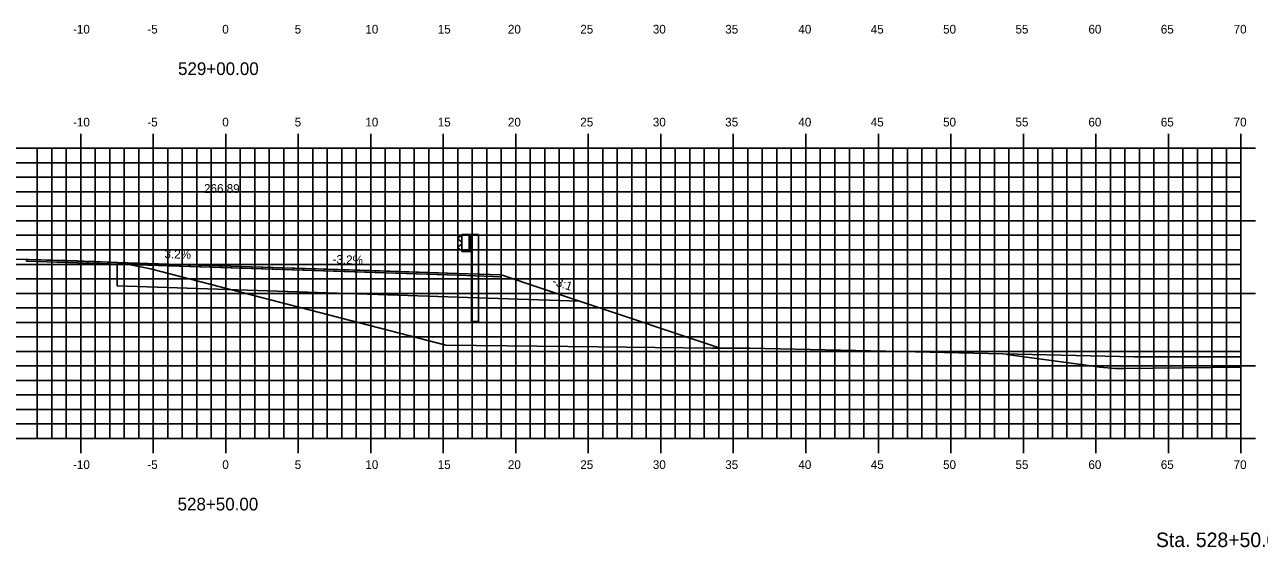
# Model space of a CAD drawing. Extents: x 1170543 to 1177585, y 609599 to 610623.
# Drawn here: x 1176378.3 to 1176463.4, y 610270.3 to 610306.3 of the extents above; entities that cross this region are included whole.
import ezdxf

# ---------------------------------------------------------------- set-up
doc = ezdxf.new("R2010")
doc.units = 0
for name, color, linetype in [('ANNOTATION', 7, 'Continuous'), ('D_Guardrail_Beam_Rt', 7, 'Continuous'), ('D_Roadway_Centerline', 7, 'Continuous'), ('D_Roadway_Centerline_Text', 7, 'Continuous'), ('D_Roadway_Edge_Pavement', 7, 'Continuous'), ('D_Roadway_Edge_TW', 7, 'Continuous'), ('D_Roadway_SubGrade', 7, 'Continuous'), ('H_V ANNOTATION', 7, 'Continuous'), ('MAJOR', 7, 'Continuous'), ('MINOR', 7, 'Continuous'), ('S_Roadway_Centerline', 7, 'Continuous')]:
    doc.layers.add(name, color=color, linetype=linetype)

msp = doc.modelspace()

# ---------------------------------------------------------------- linework, layer by layer
at = {"layer": 'D_Guardrail_Beam_Rt'}
for p, q in [((1176408.322, 610291.753), (1176408.179, 610291.653)), ((1176408.179, 610291.51), (1176408.374, 610291.374)), ((1176408.374, 610291.175), (1176408.179, 610291.039)), ((1176408.412, 610291.774), (1176408.338, 610291.76)), ((1176408.408, 610291.31), (1176408.408, 610291.239)), ((1176408.412, 610291.858), (1176409.1, 610291.858)), ((1176408.412, 610290.691), (1176408.412, 610291.858)), ((1176408.933, 610291.858), (1176408.933, 610290.691)), ((1176409.037, 610291.858), (1176409.037, 610290.691)), ((1176409.1, 610291.858), (1176409.571, 610291.858)), ((1176409.1, 610291.858), (1176409.1, 610290.691)), ((1176409.571, 610291.858), (1176409.571, 610285.858)), ((1176408.179, 610290.896), (1176408.322, 610290.796)), ((1176408.338, 610290.789), (1176408.412, 610290.774)), ((1176409.1, 610290.691), (1176408.412, 610290.691)), ((1176409.079, 610285.858), (1176409.079, 610290.691)), ((1176409.079, 610285.858), (1176409.571, 610285.858))]:
    msp.add_line(p, q, dxfattribs=at)
for centre, major_axis, start_param, end_param in [((1176408.229, 610291.582), (-0.0877, 0), 5.323254, 7.243116), ((1176408.346, 610291.719), (-0.0417, 0), 4.907132, 5.323254), ((1176408.329, 610291.31), (0.0789, 0), 0, 0.959931), ((1176408.329, 610291.239), (0.0789, 0), 5.323254, 6.283185), ((1176408.229, 610290.967), (-0.0877, 0), 5.323254, 7.243116), ((1176408.346, 610290.83), (-0.0417, 0), 0.959931, 1.376053)]:
    msp.add_ellipse(centre, major_axis=major_axis, ratio=0.995501, start_param=start_param, end_param=end_param, dxfattribs=at)
at = {"layer": 'D_Roadway_Centerline'}
msp.add_lwpolyline([(1176378.407, 610290.138), (1176383.049, 610289.987), (1176384.654, 610289.936), (1176388.107, 610289.823), (1176393.183, 610289.66), (1176402.132, 610289.37), (1176408.142, 610289.172), (1176408.142, 610289.172), (1176411.123, 610289.074), (1176416.543, 610287.267), (1176426.244, 610284.033)], dxfattribs=at)
at = {"layer": 'D_Roadway_Edge_Pavement'}
msp.add_lwpolyline([(1176446.012, 610283.584), (1176451.797, 610282.801), (1176451.851, 610282.801), (1176452.094, 610282.761), (1176452.101, 610282.76), (1176452.391, 610282.72), (1176452.668, 610282.688), (1176452.688, 610282.685), (1176452.96, 610282.66), (1176453.48, 610282.63), (1176453.51, 610282.629), (1176453.54, 610282.628), (1176454.047, 610282.623), (1176462.141, 610282.723)], dxfattribs=at)
at = {"layer": 'D_Roadway_Edge_TW'}
msp.add_lwpolyline([(1176378.407, 610290.138), (1176384.654, 610289.936), (1176408.142, 610289.172), (1176408.142, 610289.047), (1176378.407, 610290.013), (1176378.407, 610290.138)], dxfattribs=at)
msp.add_lwpolyline([(1176378.407, 610290.138), (1176384.654, 610289.936), (1176408.142, 610289.172), (1176408.142, 610289.047), (1176378.407, 610290.013), (1176378.407, 610290.138)], dxfattribs=at)
msp.add_lwpolyline([(1176378.407, 610290.138), (1176384.654, 610289.936), (1176408.142, 610289.172), (1176411.123, 610289.074), (1176411.123, 610288.95), (1176408.142, 610289.047), (1176378.407, 610290.013)], close=True, dxfattribs=at)
at = {"layer": 'D_Roadway_SubGrade'}
msp.add_lwpolyline([(1176408.142, 610289.172), (1176411.123, 610289.074), (1176416.543, 610287.267), (1176408.142, 610287.547), (1176384.654, 610288.311), (1176384.654, 610289.811), (1176408.142, 610289.047)], close=True, dxfattribs=at)
at = {"layer": 'MAJOR'}
for p, q in [((1176382.141, 610298.803), (1176382.141, 610297.801)), ((1176387.141, 610298.803), (1176387.141, 610297.801)), ((1176392.141, 610298.803), (1176392.141, 610297.801)), ((1176397.141, 610298.803), (1176397.141, 610297.801)), ((1176402.141, 610298.803), (1176402.141, 610297.801)), ((1176407.141, 610298.803), (1176407.141, 610297.801)), ((1176412.141, 610298.803), (1176412.141, 610297.801)), ((1176417.141, 610298.803), (1176417.141, 610297.801)), ((1176422.141, 610298.803), (1176422.141, 610297.801)), ((1176427.141, 610298.803), (1176427.141, 610297.801)), ((1176432.141, 610298.803), (1176432.141, 610297.801)), ((1176437.141, 610298.803), (1176437.141, 610297.801)), ((1176442.141, 610298.803), (1176442.141, 610297.801)), ((1176447.141, 610298.803), (1176447.141, 610297.801)), ((1176452.141, 610298.803), (1176452.141, 610297.801)), ((1176457.141, 610298.803), (1176457.141, 610297.801)), ((1176462.141, 610298.803), (1176462.141, 610297.801)), ((1176322.141, 610297.801), (1176462.141, 610297.801)), ((1176322.141, 610297.801), (1176462.141, 610297.801)), ((1176382.141, 610277.801), (1176382.141, 610297.801)), ((1176387.141, 610277.801), (1176387.141, 610297.801)), ((1176392.141, 610277.801), (1176392.141, 610297.801)), ((1176397.141, 610277.801), (1176397.141, 610297.801)), ((1176402.141, 610277.801), (1176402.141, 610297.801)), ((1176407.141, 610277.801), (1176407.141, 610297.801)), ((1176412.141, 610277.801), (1176412.141, 610297.801)), ((1176417.141, 610277.801), (1176417.141, 610297.801)), ((1176422.141, 610277.801), (1176422.141, 610297.801)), ((1176427.141, 610277.801), (1176427.141, 610297.801)), ((1176432.141, 610277.801), (1176432.141, 610297.801)), ((1176437.141, 610277.801), (1176437.141, 610297.801)), ((1176442.141, 610277.801), (1176442.141, 610297.801)), ((1176447.141, 610277.801), (1176447.141, 610297.801)), ((1176452.141, 610277.801), (1176452.141, 610297.801)), ((1176457.141, 610277.801), (1176457.141, 610297.801)), ((1176463.143, 610297.801), (1176461.139, 610297.801)), ((1176462.141, 610277.801), (1176462.141, 610297.801)), ((1176462.141, 610277.801), (1176462.141, 610297.801)), ((1176322.141, 610292.801), (1176462.141, 610292.801)), ((1176463.143, 610292.801), (1176461.139, 610292.801)), ((1176322.141, 610287.801), (1176462.141, 610287.801)), ((1176463.143, 610287.801), (1176461.139, 610287.801)), ((1176322.141, 610282.801), (1176462.141, 610282.801)), ((1176463.143, 610282.801), (1176461.139, 610282.801)), ((1176322.141, 610277.801), (1176462.141, 610277.801)), ((1176322.141, 610277.801), (1176462.141, 610277.801)), ((1176382.141, 610276.799), (1176382.141, 610277.801)), ((1176387.141, 610276.799), (1176387.141, 610277.801)), ((1176392.141, 610276.799), (1176392.141, 610277.801)), ((1176397.141, 610276.799), (1176397.141, 610277.801)), ((1176402.141, 610276.799), (1176402.141, 610277.801)), ((1176407.141, 610276.799), (1176407.141, 610277.801)), ((1176412.141, 610276.799), (1176412.141, 610277.801)), ((1176417.141, 610276.799), (1176417.141, 610277.801)), ((1176422.141, 610276.799), (1176422.141, 610277.801)), ((1176427.141, 610276.799), (1176427.141, 610277.801)), ((1176432.141, 610276.799), (1176432.141, 610277.801)), ((1176437.141, 610276.799), (1176437.141, 610277.801)), ((1176442.141, 610276.799), (1176442.141, 610277.801)), ((1176447.141, 610276.799), (1176447.141, 610277.801)), ((1176452.141, 610276.799), (1176452.141, 610277.801)), ((1176457.141, 610276.799), (1176457.141, 610277.801)), ((1176463.143, 610277.801), (1176461.139, 610277.801)), ((1176462.141, 610276.799), (1176462.141, 610277.801))]:
    msp.add_line(p, q, dxfattribs=at)
at = {"layer": 'MINOR'}
for p, q in [((1176379.141, 610277.801), (1176379.141, 610297.801)), ((1176380.141, 610277.801), (1176380.141, 610297.801)), ((1176381.141, 610277.801), (1176381.141, 610297.801)), ((1176383.141, 610277.801), (1176383.141, 610297.801)), ((1176384.141, 610277.801), (1176384.141, 610297.801)), ((1176385.141, 610277.801), (1176385.141, 610297.801)), ((1176386.141, 610277.801), (1176386.141, 610297.801)), ((1176388.141, 610277.801), (1176388.141, 610297.801)), ((1176389.141, 610277.801), (1176389.141, 610297.801)), ((1176390.141, 610277.801), (1176390.141, 610297.801)), ((1176391.141, 610277.801), (1176391.141, 610297.801)), ((1176393.141, 610277.801), (1176393.141, 610297.801)), ((1176394.141, 610277.801), (1176394.141, 610297.801)), ((1176395.141, 610277.801), (1176395.141, 610297.801)), ((1176396.141, 610277.801), (1176396.141, 610297.801)), ((1176398.141, 610277.801), (1176398.141, 610297.801)), ((1176399.141, 610277.801), (1176399.141, 610297.801)), ((1176400.141, 610277.801), (1176400.141, 610297.801)), ((1176401.141, 610277.801), (1176401.141, 610297.801)), ((1176403.141, 610277.801), (1176403.141, 610297.801)), ((1176404.141, 610277.801), (1176404.141, 610297.801)), ((1176405.141, 610277.801), (1176405.141, 610297.801)), ((1176406.141, 610277.801), (1176406.141, 610297.801)), ((1176408.141, 610277.801), (1176408.141, 610297.801)), ((1176409.141, 610277.801), (1176409.141, 610297.801)), ((1176410.141, 610277.801), (1176410.141, 610297.801)), ((1176411.141, 610277.801), (1176411.141, 610297.801)), ((1176413.141, 610277.801), (1176413.141, 610297.801)), ((1176414.141, 610277.801), (1176414.141, 610297.801)), ((1176415.141, 610277.801), (1176415.141, 610297.801)), ((1176416.141, 610277.801), (1176416.141, 610297.801)), ((1176418.141, 610277.801), (1176418.141, 610297.801)), ((1176419.141, 610277.801), (1176419.141, 610297.801)), ((1176420.141, 610277.801), (1176420.141, 610297.801)), ((1176421.141, 610277.801), (1176421.141, 610297.801)), ((1176423.141, 610277.801), (1176423.141, 610297.801)), ((1176424.141, 610277.801), (1176424.141, 610297.801)), ((1176425.141, 610277.801), (1176425.141, 610297.801)), ((1176426.141, 610277.801), (1176426.141, 610297.801)), ((1176428.141, 610277.801), (1176428.141, 610297.801)), ((1176429.141, 610277.801), (1176429.141, 610297.801)), ((1176430.141, 610277.801), (1176430.141, 610297.801)), ((1176431.141, 610277.801), (1176431.141, 610297.801)), ((1176433.141, 610277.801), (1176433.141, 610297.801)), ((1176434.141, 610277.801), (1176434.141, 610297.801)), ((1176435.141, 610277.801), (1176435.141, 610297.801)), ((1176436.141, 610277.801), (1176436.141, 610297.801)), ((1176438.141, 610277.801), (1176438.141, 610297.801)), ((1176439.141, 610277.801), (1176439.141, 610297.801)), ((1176440.141, 610277.801), (1176440.141, 610297.801)), ((1176441.141, 610277.801), (1176441.141, 610297.801)), ((1176443.141, 610277.801), (1176443.141, 610297.801)), ((1176444.141, 610277.801), (1176444.141, 610297.801)), ((1176445.141, 610277.801), (1176445.141, 610297.801)), ((1176446.141, 610277.801), (1176446.141, 610297.801)), ((1176448.141, 610277.801), (1176448.141, 610297.801)), ((1176449.141, 610277.801), (1176449.141, 610297.801)), ((1176450.141, 610277.801), (1176450.141, 610297.801)), ((1176451.141, 610277.801), (1176451.141, 610297.801)), ((1176453.141, 610277.801), (1176453.141, 610297.801)), ((1176454.141, 610277.801), (1176454.141, 610297.801)), ((1176455.141, 610277.801), (1176455.141, 610297.801)), ((1176456.141, 610277.801), (1176456.141, 610297.801)), ((1176458.141, 610277.801), (1176458.141, 610297.801)), ((1176459.141, 610277.801), (1176459.141, 610297.801)), ((1176460.141, 610277.801), (1176460.141, 610297.801)), ((1176461.141, 610277.801), (1176461.141, 610297.801)), ((1176322.141, 610296.801), (1176462.141, 610296.801)), ((1176462.141, 610296.801), (1176461.139, 610296.801)), ((1176322.141, 610295.801), (1176462.141, 610295.801)), ((1176462.141, 610295.801), (1176461.139, 610295.801)), ((1176322.141, 610294.801), (1176462.141, 610294.801)), ((1176462.141, 610294.801), (1176461.139, 610294.801)), ((1176322.141, 610293.801), (1176462.141, 610293.801)), ((1176462.141, 610293.801), (1176461.139, 610293.801)), ((1176322.141, 610291.801), (1176462.141, 610291.801)), ((1176462.141, 610291.801), (1176461.139, 610291.801)), ((1176322.141, 610290.801), (1176462.141, 610290.801)), ((1176462.141, 610290.801), (1176461.139, 610290.801)), ((1176322.141, 610289.801), (1176462.141, 610289.801)), ((1176462.141, 610289.801), (1176461.139, 610289.801)), ((1176322.141, 610288.801), (1176462.141, 610288.801)), ((1176462.141, 610288.801), (1176461.139, 610288.801)), ((1176322.141, 610286.801), (1176462.141, 610286.801)), ((1176462.141, 610286.801), (1176461.139, 610286.801)), ((1176322.141, 610285.801), (1176462.141, 610285.801)), ((1176462.141, 610285.801), (1176461.139, 610285.801)), ((1176322.141, 610284.801), (1176462.141, 610284.801)), ((1176462.141, 610284.801), (1176461.139, 610284.801)), ((1176322.141, 610283.801), (1176462.141, 610283.801)), ((1176462.141, 610283.801), (1176461.139, 610283.801)), ((1176322.141, 610281.801), (1176462.141, 610281.801)), ((1176462.141, 610281.801), (1176461.139, 610281.801)), ((1176322.141, 610280.801), (1176462.141, 610280.801)), ((1176462.141, 610280.801), (1176461.139, 610280.801)), ((1176322.141, 610279.801), (1176462.141, 610279.801)), ((1176462.141, 610279.801), (1176461.139, 610279.801)), ((1176322.141, 610278.801), (1176462.141, 610278.801)), ((1176462.141, 610278.801), (1176461.139, 610278.801))]:
    msp.add_line(p, q, dxfattribs=at)
at = {"layer": 'S_Roadway_Centerline'}
msp.add_lwpolyline([(1176376.826, 610290.182), (1176379.385, 610290.111), (1176381.859, 610290.04), (1176382.861, 610290.002), (1176384.654, 610289.936), (1176385.279, 610289.819), (1176385.579, 610289.765), (1176386.947, 610289.497), (1176405.452, 610284.71), (1176407.316, 610284.232), (1176417.824, 610284.115), (1176425.652, 610284.036), (1176428.278, 610284.022), (1176438.701, 610283.802), (1176454.786, 610283.431), (1176462.141, 610283.433)], dxfattribs=at)

# ---------------------------------------------------------------- texts
at = {"layer": 'ANNOTATION'}
for s, rotation, p in [('3.2%', 358.14755, (1176387.908, 610290.231)), ('-3.2%', 358.133, (1176399.492, 610289.855)), ('-3:1', 341.56505, (1176414.608, 610288.408))]:
    msp.add_text(s, height=0.6, rotation=rotation, dxfattribs=at).set_placement(p)
at = {"layer": 'D_Roadway_Centerline_Text'}
msp.add_text('266.89', height=0.6, dxfattribs=at).set_placement((1176390.643, 610294.725))
at = {"layer": 'H_V ANNOTATION'}
for s, height, p in [('-10', 0.6, (1176381.606, 610305.701)), ('-5', 0.6, (1176386.732, 610305.701)), ('0', 0.6, (1176391.9, 610305.701)), ('5', 0.6, (1176396.892, 610305.701)), ('10', 0.6, (1176401.767, 610305.701)), ('15', 0.6, (1176406.759, 610305.701)), ('20', 0.6, (1176411.595, 610305.701)), ('25', 0.6, (1176416.587, 610305.701)), ('30', 0.6, (1176421.59, 610305.701)), ('35', 0.6, (1176426.582, 610305.701)), ('40', 0.6, (1176431.628, 610305.701)), ('45', 0.6, (1176436.62, 610305.701)), ('50', 0.6, (1176441.606, 610305.701)), ('55', 0.6, (1176446.598, 610305.701)), ('60', 0.6, (1176451.628, 610305.701)), ('65', 0.6, (1176456.62, 610305.701)), ('70', 0.6, (1176461.643, 610305.701)), ('529+00.00', 0.875, (1176388.848, 610302.844)), ('-10', 0.6, (1176381.606, 610299.301)), ('-5', 0.6, (1176386.732, 610299.301)), ('0', 0.6, (1176391.9, 610299.301)), ('5', 0.6, (1176396.892, 610299.301)), ('10', 0.6, (1176401.767, 610299.301)), ('15', 0.6, (1176406.759, 610299.301)), ('20', 0.6, (1176411.595, 610299.301)), ('25', 0.6, (1176416.587, 610299.301)), ('30', 0.6, (1176421.59, 610299.301)), ('35', 0.6, (1176426.582, 610299.301)), ('40', 0.6, (1176431.628, 610299.301)), ('45', 0.6, (1176436.62, 610299.301)), ('50', 0.6, (1176441.606, 610299.301)), ('55', 0.6, (1176446.598, 610299.301)), ('60', 0.6, (1176451.628, 610299.301)), ('65', 0.6, (1176456.62, 610299.301)), ('70', 0.6, (1176461.643, 610299.301)), ('-10', 0.6, (1176381.606, 610275.701)), ('-5', 0.6, (1176386.732, 610275.701)), ('0', 0.6, (1176391.9, 610275.701)), ('5', 0.6, (1176396.892, 610275.701)), ('10', 0.6, (1176401.767, 610275.701)), ('15', 0.6, (1176406.759, 610275.701)), ('20', 0.6, (1176411.595, 610275.701)), ('25', 0.6, (1176416.587, 610275.701)), ('30', 0.6, (1176421.59, 610275.701)), ('35', 0.6, (1176426.582, 610275.701)), ('40', 0.6, (1176431.628, 610275.701)), ('45', 0.6, (1176436.62, 610275.701)), ('50', 0.6, (1176441.606, 610275.701)), ('55', 0.6, (1176446.598, 610275.701)), ('60', 0.6, (1176451.628, 610275.701)), ('65', 0.6, (1176456.62, 610275.701)), ('70', 0.6, (1176461.643, 610275.701)), ('528+50.00', 0.875, (1176388.817, 610272.844)), ('Sta. 528+50.00 to Sta. 529+50.00', 1.0002, (1176456.287, 610270.321))]:
    msp.add_text(s, height=height, dxfattribs=at).set_placement(p)

doc.saveas('drawing.dxf')
